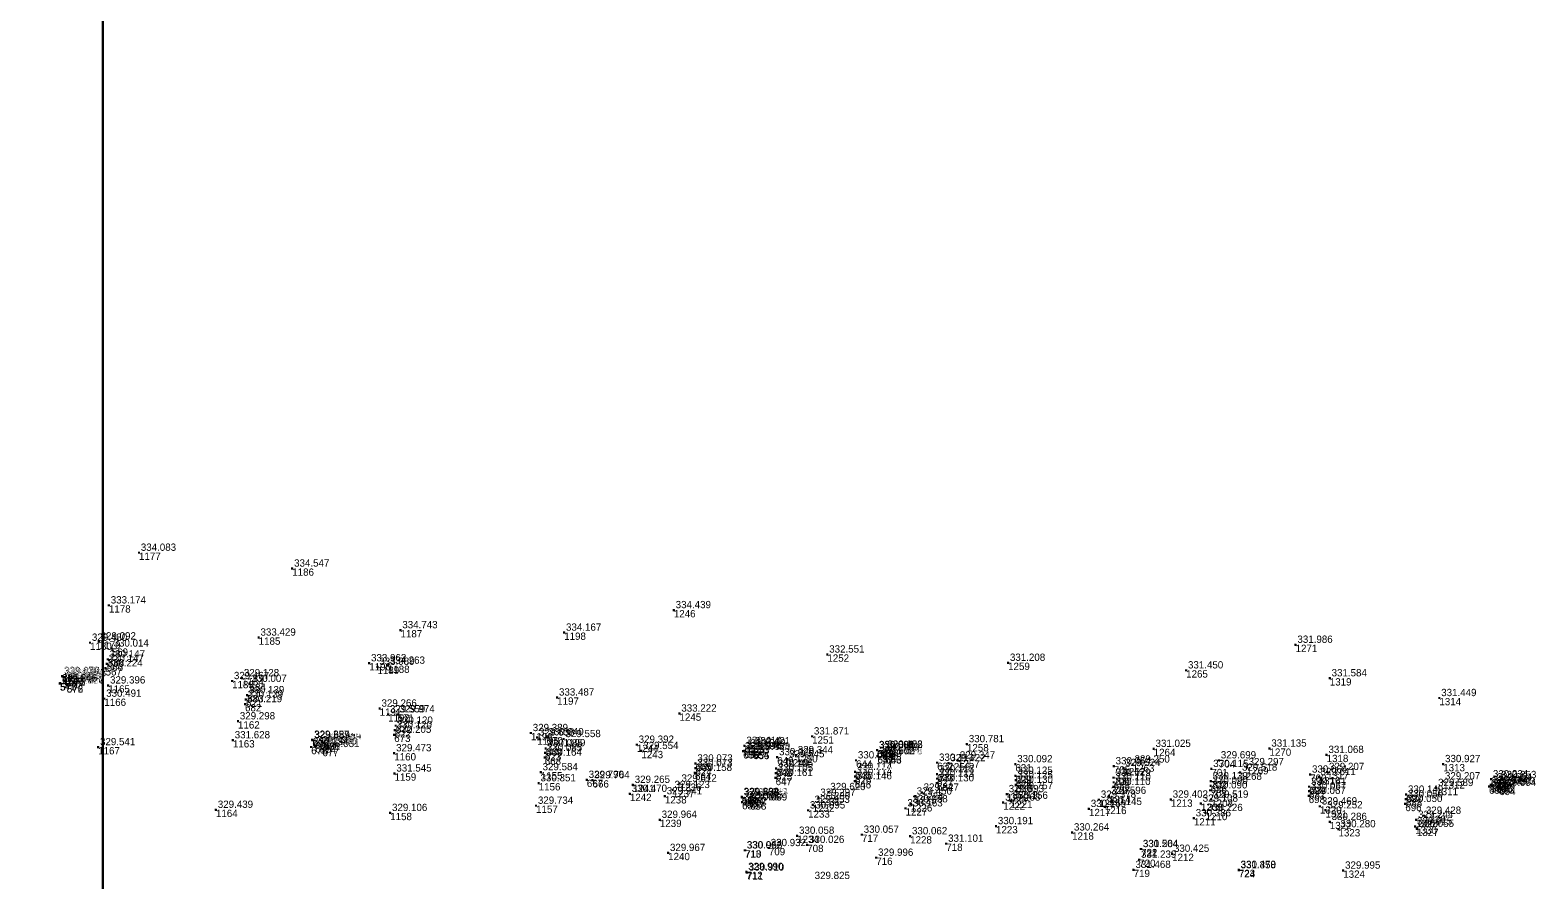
# Model space of a CAD drawing. Extents: x -829398 to -819400, y -1074439 to -1067977.
# Drawn here: x -823912 to -823664, y -1072588.2 to -1072448.5 of the extents above; entities that cross this region are included whole.
import ezdxf

# ---------------------------------------------------------------- set-up
doc = ezdxf.new("R2010")
doc.units = 0
for name, color, linetype in [('Vrstva 60', 7, 'Continuous'), ('Vrstva 61', 7, 'Continuous'), ('Čísla bodů_doměření_2012', 7, 'Continuous')]:
    doc.layers.add(name, color=color, linetype=linetype)

# ---------------------------------------------------------------- blocks, each defined once
blk = doc.blocks.new('BOD')
at = {"layer": 'Čísla bodů_doměření_2012'}
for p, q in [((-0.15, 0), (0.15, 0)), ((0, -0.15), (0, 0.15))]:
    blk.add_line(p, q, dxfattribs=at)

msp = doc.modelspace()

# ---------------------------------------------------------------- linework, layer by layer
at = {"layer": 'Vrstva 61'}
for points in [[(-823900, -1072200), (-824600, -1072200), (-824600, -1072700), (-823900, -1072700)], [(-823400, -1072300), (-823900, -1072300), (-823900, -1073000), (-823400, -1073000)]]:
    msp.add_lwpolyline(points, close=True, dxfattribs=at)

# ---------------------------------------------------------------- block references
at = {"layer": 'Vrstva 60'}
for p in [(-823894.052, -1072534.413), (-823868.846, -1072537.011), (-823898.998, -1072543.075), (-823806.092, -1072543.853), (-823851.047, -1072547.152), (-823824.127, -1072547.556), (-823902.102, -1072549.215), (-823900.668, -1072549.001), (-823898.535, -1072550.168), (-823874.371, -1072548.362), (-823703.842, -1072549.549), (-823899.355, -1072552.678), (-823899.166, -1072551.956), (-823856.189, -1072552.591), (-823853.123, -1072552.989), (-823780.843, -1072551.154), (-823751.119, -1072552.513), (-823906.698, -1072554.692), (-823906.669, -1072554.727), (-823906.615, -1072554.766), (-823906.322, -1072555.51), (-823905.574, -1072555.077), (-823905.551, -1072555.042), (-823899.546, -1072553.42), (-823878.743, -1072555.52), (-823877.106, -1072555.053), (-823854.827, -1072553.17), (-823721.839, -1072553.763), (-823698.217, -1072555.065), (-823907.055, -1072555.924), (-823906.977, -1072555.879), (-823905.921, -1072556.213), (-823905.918, -1072556.246), (-823899.115, -1072556.238), (-823876.256, -1072557.848), (-823875.86, -1072555.979), (-823899.753, -1072558.418), (-823876.616, -1072559.32), (-823876.463, -1072558.578), (-823854.472, -1072560.042), (-823825.283, -1072558.221), (-823680.193, -1072558.313), (-823877.771, -1072562.142), (-823853.088, -1072560.996), (-823851.834, -1072562.859), (-823851.523, -1072560.996), (-823805.164, -1072560.863), (-823878.608, -1072565.257), (-823865.55, -1072565.17), (-823865.494, -1072565.246), (-823852.081, -1072564.353), (-823851.98, -1072563.605), (-823829.598, -1072564.072), (-823828.551, -1072564.819), (-823827.023, -1072564.745), (-823824.21, -1072565.06), (-823783.356, -1072564.623), (-823900.765, -1072566.39), (-823865.734, -1072566.366), (-823865.08, -1072566.098), (-823864.326, -1072566.264), (-823863.89, -1072566.694), (-823863.691, -1072565.64), (-823863.638, -1072565.642), (-823852.065, -1072567.391), (-823827.276, -1072567.351), (-823827.171, -1072566.608), (-823812.175, -1072565.989), (-823811.43, -1072567.02), (-823794.684, -1072567.076), (-823794.468, -1072566.972), (-823794.46, -1072566.173), (-823793.817, -1072566.577), (-823793.114, -1072567.099), (-823793.052, -1072567.18), (-823793.048, -1072566.25), (-823786.012, -1072567.705), (-823772.673, -1072566.871), (-823772.626, -1072566.916), (-823772.602, -1072567.888), (-823772.588, -1072567.85), (-823771.874, -1072567.25), (-823771.334, -1072567.861), (-823771.305, -1072567.903), (-823771.283, -1072566.834), (-823771.266, -1072566.789), (-823757.885, -1072565.895), (-823727.175, -1072566.664), (-823708.13, -1072566.621), (-823698.732, -1072567.666), (-823827.329, -1072568.109), (-823802.543, -1072569.853), (-823802.525, -1072569.087), (-823789.275, -1072569.926), (-823789.094, -1072568.038), (-823787.432, -1072568.385), (-823776.285, -1072570.457), (-823776.126, -1072568.563), (-823762.787, -1072568.952), (-823760.931, -1072569.021), (-823759.361, -1072568.579), (-823749.924, -1072569.196), (-823733.736, -1072569.538), (-823732.156, -1072569.823), (-823730.63, -1072569.247), (-823717.685, -1072569.978), (-823716.44, -1072568.559), (-823711.869, -1072569.678), (-823679.558, -1072569.177), (-823852.03, -1072570.716), (-823828.317, -1072572.323), (-823827.98, -1072570.507), (-823820.399, -1072571.763), (-823819.459, -1072571.844), (-823812.83, -1072572.589), (-823805.138, -1072572.381), (-823802.621, -1072570.608), (-823789.353, -1072571.461), (-823789.296, -1072570.689), (-823776.331, -1072571.991), (-823776.29, -1072571.228), (-823762.822, -1072572.332), (-823762.802, -1072570.832), (-823762.798, -1072571.585), (-823749.89, -1072571.098), (-823749.858, -1072572.6), (-823749.853, -1072571.84), (-823733.79, -1072572.926), (-823733.773, -1072571.42), (-823733.752, -1072572.185), (-823717.805, -1072572.743), (-823717.792, -1072571.987), (-823712.956, -1072570.574), (-823701.601, -1072572.901), (-823701.446, -1072570.901), (-823700.04, -1072571.31), (-823698.65, -1072570.471), (-823679.577, -1072572.015), (-823672.025, -1072572.876), (-823671.727, -1072572.591), (-823671.719, -1072572.686), (-823671.688, -1072571.68), (-823671.034, -1072572.185), (-823670.564, -1072572.853), (-823670.345, -1072571.803), (-823813.318, -1072574.066), (-823807.565, -1072574.467), (-823806.276, -1072573.438), (-823794.916, -1072574.585), (-823794.902, -1072574.61), (-823794.836, -1072574.664), (-823794.215, -1072575.155), (-823793.504, -1072574.685), (-823793.465, -1072574.628), (-823782.307, -1072574.715), (-823780.662, -1072573.776), (-823766.45, -1072574.502), (-823765.314, -1072573.868), (-823751.318, -1072574.111), (-823750.682, -1072575.209), (-823749.834, -1072573.614), (-823736.173, -1072575.034), (-823734.521, -1072574.391), (-823724.352, -1072575.011), (-823717.87, -1072573.496), (-823717.705, -1072575.018), (-823701.682, -1072574.404), (-823701.616, -1072573.654), (-823685.695, -1072574.968), (-823685.654, -1072574.205), (-823680.704, -1072573.106), (-823670.345, -1072573.088), (-823881.394, -1072576.694), (-823852.739, -1072577.212), (-823828.749, -1072576.024), (-823794.87, -1072575.438), (-823793.553, -1072575.478), (-823784.013, -1072576.793), (-823783.257, -1072575.868), (-823767.983, -1072576.456), (-823767.156, -1072575.791), (-823751.913, -1072575.501), (-823737.818, -1072576.55), (-823735.213, -1072576.225), (-823719.417, -1072575.684), (-823718.638, -1072577.216), (-823699.831, -1072576.137), (-823698.924, -1072576.777), (-823685.796, -1072575.729), (-823682.713, -1072577.673), (-823808.394, -1072578.335), (-823753.106, -1072579.378), (-823720.563, -1072578.089), (-823698.215, -1072578.692), (-823696.784, -1072579.889), (-823684.185, -1072579.453), (-823683.99, -1072578.344), (-823683.888, -1072579.825), (-823785.801, -1072580.965), (-823784.155, -1072582.462), (-823775.172, -1072580.792), (-823767.228, -1072581.051), (-823761.286, -1072582.273), (-823740.592, -1072580.419), (-823807.03, -1072583.791), (-823794.415, -1072583.366), (-823794.353, -1072583.373), (-823790.462, -1072582.988), (-823772.807, -1072584.577), (-823729.56, -1072584.899), (-823729.267, -1072583.143), (-823729.236, -1072583.154), (-823724.142, -1072583.926), (-823794.171, -1072586.902), (-823794.064, -1072587.011), (-823730.477, -1072586.573), (-823713.182, -1072586.642), (-823713.172, -1072586.566), (-823696.001, -1072586.693)]:
    msp.add_blockref('BOD', p, dxfattribs=at)

# ---------------------------------------------------------------- texts
for s, p in [('1177', (-823894.052, -1072535.613)), ('1186', (-823868.846, -1072538.211)), ('1178', (-823898.998, -1072544.275)), ('1246', (-823806.092, -1072545.053)), ('1187', (-823851.047, -1072548.352)), ('1198', (-823824.127, -1072548.756)), ('1180', (-823902.102, -1072550.415)), ('1179', (-823900.668, -1072550.201)), ('569', (-823898.535, -1072551.368)), ('1185', (-823874.371, -1072549.562)), ('1271', (-823703.842, -1072550.749)), ('566', (-823899.355, -1072553.878)), ('568', (-823899.166, -1072553.156)), ('1190', (-823856.189, -1072553.791)), ('1252', (-823780.843, -1072552.354)), ('1259', (-823751.119, -1072553.713)), ('578', (-823906.698, -1072555.892)), ('574', (-823906.669, -1072555.927)), ('1843', (-823906.615, -1072555.966)), ('571', (-823905.574, -1072556.277)), ('575', (-823905.551, -1072556.242)), ('567', (-823899.546, -1072554.62)), ('1184', (-823877.106, -1072556.253)), ('1189', (-823854.827, -1072554.37)), ('1188', (-823853.123, -1072554.189)), ('1265', (-823721.839, -1072554.963)), ('1319', (-823698.217, -1072556.265)), ('577', (-823907.055, -1072557.124)), ('573', (-823906.977, -1072557.079)), ('570', (-823906.322, -1072556.71)), ('572', (-823905.921, -1072557.413)), ('576', (-823905.918, -1072557.446)), ('1165', (-823899.115, -1072557.438)), ('1183', (-823878.743, -1072556.72)), ('683', (-823876.256, -1072559.048)), ('684', (-823875.86, -1072557.179)), ('1166', (-823899.753, -1072559.618)), ('682', (-823876.616, -1072560.52)), ('621', (-823876.463, -1072559.778)), ('1191', (-823854.472, -1072561.242)), ('1197', (-823825.283, -1072559.421)), ('1314', (-823680.193, -1072559.513)), ('1162', (-823877.771, -1072563.342)), ('1192', (-823853.088, -1072562.196)), ('672', (-823851.834, -1072564.059)), ('671', (-823851.523, -1072562.196)), ('1245', (-823805.164, -1072562.063)), ('1163', (-823878.608, -1072566.457)), ('680', (-823865.55, -1072566.37)), ('679', (-823865.494, -1072566.446)), ('673', (-823852.081, -1072565.553)), ('622', (-823851.98, -1072564.805)), ('1196', (-823829.598, -1072565.272)), ('1195', (-823828.551, -1072566.019)), ('670', (-823827.023, -1072565.945)), ('1199', (-823824.21, -1072566.26)), ('1251', (-823783.356, -1072565.823)), ('1167', (-823900.765, -1072567.59)), ('678', (-823865.734, -1072567.566)), ('675', (-823865.08, -1072567.298)), ('674', (-823864.326, -1072567.464)), ('677', (-823863.89, -1072567.894)), ('676', (-823863.691, -1072566.84)), ('681', (-823863.638, -1072566.842)), ('1160', (-823852.065, -1072568.591)), ('623', (-823827.276, -1072568.551)), ('669', (-823827.171, -1072567.808)), ('1244', (-823812.175, -1072567.189)), ('1243', (-823811.43, -1072568.22)), ('656', (-823794.684, -1072568.276)), ('651', (-823794.468, -1072568.172)), ('652', (-823794.46, -1072567.373)), ('650', (-823793.817, -1072567.777)), ('654', (-823793.114, -1072568.299)), ('655', (-823793.052, -1072568.38)), ('653', (-823793.048, -1072567.45)), ('1250', (-823786.012, -1072568.905)), ('641', (-823772.673, -1072568.071)), ('638', (-823772.626, -1072568.116)), ('635', (-823771.874, -1072568.45)), ('639', (-823771.283, -1072568.034)), ('640', (-823771.266, -1072567.989)), ('1258', (-823757.885, -1072567.095)), ('1264', (-823727.175, -1072567.864)), ('1270', (-823708.13, -1072567.821)), ('1318', (-823698.732, -1072568.866)), ('668', (-823827.329, -1072569.309)), ('624', (-823802.543, -1072571.053)), ('665', (-823802.525, -1072570.287)), ('648', (-823789.275, -1072571.126)), ('649', (-823789.094, -1072569.238)), ('1249', (-823787.432, -1072569.585)), ('644', (-823776.126, -1072569.763)), ('642', (-823772.602, -1072569.088)), ('637', (-823772.588, -1072569.05)), ('636', (-823771.334, -1072569.061)), ('643', (-823771.305, -1072569.103)), ('632', (-823762.787, -1072570.152)), ('1256', (-823760.931, -1072570.221)), ('1257', (-823759.361, -1072569.779)), ('631', (-823749.924, -1072570.396)), ('705', (-823733.736, -1072570.738)), ('1262', (-823732.156, -1072571.023)), ('1263', (-823730.63, -1072570.447)), ('701', (-823717.685, -1072571.178)), ('704', (-823716.44, -1072569.759)), ('1269', (-823711.869, -1072570.878)), ('1313', (-823679.558, -1072570.377)), ('1159', (-823852.03, -1072571.916)), ('1156', (-823828.317, -1072573.523)), ('1155', (-823827.98, -1072571.707)), ('667', (-823820.399, -1072572.963)), ('666', (-823819.459, -1072573.044)), ('1241', (-823812.83, -1072573.789)), ('1236', (-823805.138, -1072573.581)), ('664', (-823802.621, -1072571.808)), ('647', (-823789.353, -1072572.661)), ('625', (-823789.296, -1072571.889)), ('646', (-823776.331, -1072573.191)), ('626', (-823776.29, -1072572.428)), ('645', (-823776.285, -1072571.657)), ('634', (-823762.822, -1072573.532)), ('633', (-823762.802, -1072572.032)), ('627', (-823762.798, -1072572.785)), ('629', (-823749.89, -1072572.298)), ('630', (-823749.858, -1072573.8)), ('628', (-823749.853, -1072573.04)), ('706', (-823733.773, -1072572.62)), ('685', (-823733.752, -1072573.385)), ('686', (-823717.805, -1072573.943)), ('702', (-823717.792, -1072573.187)), ('1268', (-823712.956, -1072571.774)), ('700', (-823701.446, -1072572.101)), ('1316', (-823700.04, -1072572.51)), ('1317', (-823698.65, -1072571.671)), ('1312', (-823679.577, -1072573.215)), ('690', (-823671.719, -1072573.886)), ('691', (-823671.688, -1072572.88)), ('1845', (-823671.727, -1072573.791)), ('689', (-823671.034, -1072573.385)), ('692', (-823670.345, -1072573.003)), ('1242', (-823813.318, -1072575.266)), ('1238', (-823807.565, -1072575.667)), ('1237', (-823806.276, -1072574.638)), ('661', (-823794.916, -1072575.785)), ('660', (-823794.902, -1072575.81)), ('1844', (-823794.836, -1072575.864)), ('663', (-823794.215, -1072576.355)), ('657', (-823793.504, -1072575.885)), ('662', (-823793.465, -1072575.828)), ('1231', (-823782.307, -1072575.915)), ('1230', (-823780.662, -1072574.976)), ('1225', (-823766.45, -1072575.702)), ('1224', (-823765.314, -1072575.068)), ('1220', (-823751.318, -1072575.311)), ('1221', (-823750.682, -1072576.409)), ('1219', (-823749.834, -1072574.814)), ('1215', (-823736.173, -1072576.234)), ('1214', (-823734.521, -1072575.591)), ('707', (-823733.79, -1072574.126)), ('1213', (-823724.352, -1072576.211)), ('703', (-823717.87, -1072574.696)), ('1208', (-823717.705, -1072576.218)), ('698', (-823701.682, -1072575.604)), ('687', (-823701.616, -1072574.854)), ('699', (-823701.601, -1072574.101)), ('688', (-823685.695, -1072576.168)), ('697', (-823685.654, -1072575.405)), ('1311', (-823680.704, -1072574.306)), ('695', (-823672.025, -1072574.076)), ('693', (-823670.564, -1072574.053)), ('694', (-823670.345, -1072574.288)), ('1164', (-823881.394, -1072577.894)), ('1158', (-823852.739, -1072578.412)), ('1157', (-823828.749, -1072577.224)), ('659', (-823794.87, -1072576.638)), ('658', (-823793.553, -1072576.678)), ('1233', (-823784.013, -1072577.993)), ('1232', (-823783.257, -1072577.068)), ('1227', (-823767.983, -1072577.656)), ('1226', (-823767.156, -1072576.991)), ('1222', (-823751.913, -1072576.701)), ('1217', (-823737.818, -1072577.75)), ('1216', (-823735.213, -1072577.425)), ('1209', (-823719.417, -1072576.884)), ('1210', (-823718.638, -1072578.416)), ('1320', (-823699.831, -1072577.337)), ('1321', (-823698.924, -1072577.977)), ('696', (-823685.796, -1072576.929)), ('1329', (-823682.713, -1072578.873)), ('1239', (-823808.394, -1072579.535)), ('1223', (-823753.106, -1072580.578)), ('1211', (-823720.563, -1072579.289)), ('1322', (-823698.215, -1072579.892)), ('1323', (-823696.784, -1072581.089)), ('1330', (-823684.185, -1072580.653)), ('1328', (-823683.99, -1072579.544)), ('1327', (-823683.888, -1072581.025)), ('1234', (-823785.801, -1072582.165)), ('708', (-823784.155, -1072583.662)), ('717', (-823775.172, -1072581.992)), ('1228', (-823767.228, -1072582.251)), ('718', (-823761.286, -1072583.473)), ('1218', (-823740.592, -1072581.619)), ('1240', (-823807.03, -1072584.991)), ('713', (-823794.415, -1072584.566)), ('710', (-823794.353, -1072584.573)), ('709', (-823790.462, -1072584.188)), ('716', (-823772.807, -1072585.777)), ('720', (-823729.56, -1072586.099)), ('722', (-823729.267, -1072584.343)), ('721', (-823729.236, -1072584.354)), ('1212', (-823724.142, -1072585.126)), ('712', (-823794.171, -1072588.102)), ('711', (-823794.064, -1072588.211)), ('719', (-823730.477, -1072587.773)), ('724', (-823713.182, -1072587.842)), ('723', (-823713.172, -1072587.766)), ('1324', (-823696.001, -1072587.893))]:
    msp.add_text(s, height=1.2, dxfattribs=at).set_placement(p)
at = {"layer": 'Vrstva 61'}
for s, p in [('334.083', (-823893.752, -1072534.113)), ('334.547', (-823868.546, -1072536.711)), ('333.174', (-823898.698, -1072542.775)), ('334.439', (-823805.792, -1072543.553)), ('329.480', (-823901.802, -1072548.915)), ('329.092', (-823900.368, -1072548.701)), ('333.429', (-823874.071, -1072548.062)), ('334.743', (-823850.747, -1072546.852)), ('334.167', (-823823.827, -1072547.256)), ('330.147', (-823898.866, -1072551.656)), ('330.014', (-823898.235, -1072549.868)), ('332.551', (-823780.543, -1072550.854)), ('331.986', (-823703.542, -1072549.249)), ('330.224', (-823899.246, -1072553.12)), ('330.147', (-823899.055, -1072552.378)), ('333.962', (-823855.889, -1072552.291)), ('333.989', (-823854.527, -1072552.87)), ('334.263', (-823852.823, -1072552.689)), ('331.208', (-823750.819, -1072552.213)), ('331.450', (-823721.539, -1072553.463)), ('329.846', (-823906.755, -1072555.624)), ('330.206', (-823906.677, -1072555.579)), ('329.672', (-823906.398, -1072554.392)), ('329.827', (-823906.369, -1072554.427)), ('329.839', (-823906.315, -1072554.466)), ('330.043', (-823906.022, -1072555.21)), ('330.167', (-823905.621, -1072555.913)), ('329.850', (-823905.618, -1072555.946)), ('329.827', (-823905.274, -1072554.777)), ('329.703', (-823905.251, -1072554.742)), ('329.396', (-823898.815, -1072555.938)), ('329.467', (-823878.443, -1072555.22)), ('329.128', (-823876.806, -1072554.753)), ('330.007', (-823875.56, -1072555.679)), ('331.584', (-823697.917, -1072554.765)), ('330.491', (-823899.453, -1072558.118)), ('330.219', (-823876.316, -1072559.02)), ('330.139', (-823876.163, -1072558.278)), ('330.139', (-823875.956, -1072557.548)), ('333.487', (-823824.983, -1072557.921)), ('331.449', (-823679.893, -1072558.013)), ('329.266', (-823854.172, -1072559.742)), ('329.559', (-823852.788, -1072560.696)), ('329.974', (-823851.223, -1072560.696)), ('333.222', (-823804.864, -1072560.563)), ('329.298', (-823877.471, -1072561.842)), ('330.205', (-823851.781, -1072564.053)), ('330.120', (-823851.68, -1072563.305)), ('330.120', (-823851.534, -1072562.559)), ('329.389', (-823829.298, -1072563.772)), ('329.541', (-823900.465, -1072566.09)), ('331.628', (-823878.308, -1072564.957)), ('330.134', (-823865.434, -1072566.066)), ('329.357', (-823865.25, -1072564.87)), ('329.689', (-823865.194, -1072564.946)), ('329.866', (-823864.78, -1072565.798)), ('329.866', (-823864.026, -1072565.964)), ('330.031', (-823863.59, -1072566.394)), ('329.748', (-823863.391, -1072565.34)), ('329.320', (-823863.338, -1072565.342)), ('329.638', (-823828.251, -1072564.519)), ('330.085', (-823826.871, -1072566.308)), ('330.040', (-823826.723, -1072564.445)), ('329.558', (-823823.91, -1072564.76)), ('329.392', (-823811.875, -1072565.689)), ('330.414', (-823794.16, -1072565.873)), ('330.069', (-823793.517, -1072566.277)), ('330.421', (-823792.748, -1072565.95)), ('331.871', (-823783.056, -1072564.323)), ('330.452', (-823770.983, -1072566.534)), ('330.188', (-823770.966, -1072566.489)), ('330.781', (-823757.585, -1072565.595)), ('331.025', (-823726.875, -1072566.364)), ('331.135', (-823707.83, -1072566.321)), ('329.473', (-823851.765, -1072567.091)), ('330.164', (-823827.029, -1072567.809)), ('330.085', (-823826.976, -1072567.051)), ('329.554', (-823811.13, -1072566.72)), ('330.073', (-823802.225, -1072568.787)), ('329.504', (-823794.384, -1072566.776)), ('329.946', (-823794.168, -1072566.672)), ('329.958', (-823792.814, -1072566.799)), ('329.520', (-823792.752, -1072566.88)), ('330.029', (-823788.794, -1072567.738)), ('329.545', (-823787.132, -1072568.085)), ('329.344', (-823785.712, -1072567.405)), ('330.081', (-823775.826, -1072568.263)), ('330.083', (-823772.373, -1072566.571)), ('330.501', (-823772.326, -1072566.616)), ('329.502', (-823772.302, -1072567.588)), ('329.675', (-823772.288, -1072567.55)), ('330.199', (-823771.574, -1072566.95)), ('329.673', (-823771.034, -1072567.561)), ('329.478', (-823771.005, -1072567.603)), ('330.111', (-823762.487, -1072568.652)), ('329.422', (-823760.631, -1072568.721)), ('329.347', (-823759.061, -1072568.279)), ('330.092', (-823749.624, -1072568.896)), ('329.250', (-823730.33, -1072568.947)), ('329.699', (-823716.14, -1072568.259)), ('331.068', (-823698.432, -1072567.366)), ('330.927', (-823679.258, -1072568.877)), ('331.545', (-823851.73, -1072570.416)), ('329.584', (-823827.68, -1072570.207)), ('329.790', (-823820.099, -1072571.463)), ('330.158', (-823802.321, -1072570.308)), ('330.073', (-823802.243, -1072569.553)), ('330.161', (-823789.053, -1072571.161)), ('330.105', (-823788.996, -1072570.389)), ('330.105', (-823788.975, -1072569.626)), ('330.114', (-823775.99, -1072570.928)), ('330.114', (-823775.985, -1072570.157)), ('330.113', (-823762.502, -1072570.532)), ('330.113', (-823762.498, -1072571.285)), ('330.125', (-823749.59, -1072570.798)), ('330.129', (-823733.473, -1072571.12)), ('330.054', (-823733.436, -1072569.238)), ('329.524', (-823731.856, -1072569.523)), ('330.115', (-823717.385, -1072569.678)), ('329.518', (-823712.656, -1072570.274)), ('329.297', (-823711.569, -1072569.378)), ('330.064', (-823701.146, -1072570.601)), ('329.611', (-823699.74, -1072571.01)), ('329.207', (-823698.35, -1072570.171)), ('330.234', (-823671.388, -1072571.38)), ('330.253', (-823670.045, -1072571.503)), ('330.351', (-823828.017, -1072572.023)), ('329.764', (-823819.159, -1072571.544)), ('330.470', (-823813.018, -1072573.766)), ('329.265', (-823812.53, -1072572.289)), ('329.123', (-823805.976, -1072573.138)), ('329.612', (-823804.838, -1072572.081)), ('329.620', (-823780.362, -1072573.476)), ('330.146', (-823776.031, -1072571.691)), ('329.627', (-823765.014, -1072573.568)), ('330.130', (-823762.522, -1072572.032)), ('329.693', (-823751.018, -1072573.811)), ('330.130', (-823749.558, -1072572.3)), ('330.125', (-823749.553, -1072571.54)), ('329.757', (-823749.534, -1072573.314)), ('330.110', (-823733.49, -1072572.626)), ('330.110', (-823733.452, -1072571.885)), ('330.090', (-823717.57, -1072573.196)), ('330.090', (-823717.505, -1072572.443)), ('330.139', (-823717.492, -1072571.687)), ('330.067', (-823701.316, -1072573.354)), ('330.141', (-823701.301, -1072572.601)), ('330.149', (-823685.354, -1072573.905)), ('329.589', (-823680.404, -1072572.806)), ('329.207', (-823679.277, -1072571.715)), ('329.179', (-823671.725, -1072572.576)), ('329.844', (-823671.427, -1072572.291)), ('329.824', (-823671.419, -1072572.386)), ('329.954', (-823670.734, -1072571.885)), ('329.803', (-823670.264, -1072572.553)), ('329.094', (-823670.045, -1072572.788)), ('329.439', (-823881.094, -1072576.394)), ('329.734', (-823828.449, -1072575.724)), ('329.941', (-823807.265, -1072574.167)), ('329.382', (-823794.616, -1072574.285)), ('329.584', (-823794.602, -1072574.31)), ('330.065', (-823794.57, -1072575.138)), ('329.628', (-823794.536, -1072574.364)), ('329.665', (-823793.915, -1072574.855)), ('330.089', (-823793.253, -1072575.178)), ('329.543', (-823793.204, -1072574.385)), ('329.343', (-823793.165, -1072574.328)), ('329.953', (-823782.957, -1072575.568)), ('329.297', (-823782.007, -1072574.415)), ('330.163', (-823767.683, -1072576.156)), ('330.058', (-823766.856, -1072575.491)), ('329.450', (-823766.15, -1072574.202)), ('330.263', (-823751.613, -1072575.201)), ('330.156', (-823750.382, -1072574.909)), ('330.249', (-823737.518, -1072576.25)), ('329.378', (-823735.873, -1072574.734)), ('330.145', (-823734.913, -1072575.925)), ('329.596', (-823734.221, -1072574.091)), ('329.402', (-823724.052, -1072574.711)), ('329.108', (-823719.117, -1072575.384)), ('329.519', (-823717.405, -1072574.718)), ('330.067', (-823701.382, -1072574.104)), ('329.469', (-823699.531, -1072575.837)), ('329.252', (-823698.624, -1072576.477)), ('330.050', (-823685.496, -1072575.429)), ('330.050', (-823685.395, -1072574.668)), ('329.106', (-823852.439, -1072576.912)), ('329.964', (-823808.094, -1072578.035)), ('330.095', (-823783.713, -1072576.493)), ('330.386', (-823720.263, -1072577.789)), ('330.226', (-823718.338, -1072576.916)), ('330.286', (-823697.915, -1072578.392)), ('329.244', (-823683.69, -1072578.044)), ('329.428', (-823682.413, -1072577.373)), ('330.058', (-823785.501, -1072580.665)), ('330.057', (-823774.872, -1072580.492)), ('330.062', (-823766.928, -1072580.751)), ('330.191', (-823752.806, -1072579.078)), ('330.264', (-823740.292, -1072580.119)), ('330.280', (-823696.484, -1072579.589)), ('329.915', (-823683.885, -1072579.153)), ('330.055', (-823683.588, -1072579.525)), ('329.967', (-823806.73, -1072583.491)), ('330.062', (-823794.115, -1072583.066)), ('330.956', (-823794.053, -1072583.073)), ('330.932', (-823790.162, -1072582.688)), ('330.026', (-823783.855, -1072582.162)), ('331.101', (-823760.986, -1072581.973)), ('330.504', (-823728.967, -1072582.843)), ('331.264', (-823728.936, -1072582.854)), ('330.425', (-823723.842, -1072583.626)), ('329.996', (-823772.507, -1072584.277)), ('331.468', (-823730.177, -1072586.273)), ('331.239', (-823729.26, -1072584.599)), ('331.358', (-823712.882, -1072586.342)), ('330.470', (-823712.872, -1072586.266)), ('329.995', (-823695.701, -1072586.393)), ('329.990', (-823793.871, -1072586.602)), ('330.910', (-823793.764, -1072586.711)), ('329.825', (-823782.936, -1072588.099))]:
    msp.add_text(s, height=1.2, dxfattribs=at).set_placement(p)

doc.saveas('drawing.dxf')
